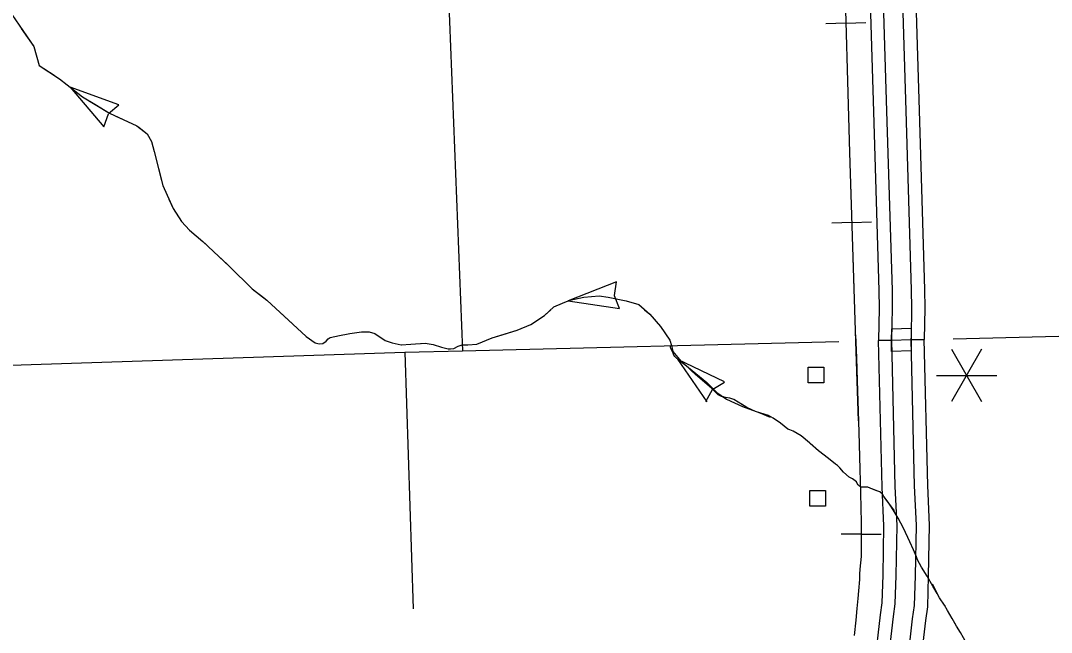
# Model space of a CAD drawing. Extents: x 1084508 to 1142749, y 1057638 to 1093403.
# Drawn here: x 1138356 to 1140500, y 1077517 to 1078789 of the extents above; entities that cross this region are included whole.
import ezdxf

# ---------------------------------------------------------------- set-up
doc = ezdxf.new("R2010")
doc.units = 0
for name, color, linetype in [('Level 10', 7, 'Continuous'), ('Level 2', 7, 'Continuous'), ('Level 40', 7, 'Continuous'), ('Level 43', 7, 'Continuous'), ('Level 48', 7, 'Continuous'), ('Level 5', 7, 'Continuous'), ('Level 56', 7, 'Continuous')]:
    doc.layers.add(name, color=color, linetype=linetype)

msp = doc.modelspace()

# ---------------------------------------------------------------- linework, layer by layer
at = {"layer": 'Level 10'}
for p, q in [((1140140.6, 1078123.6), (1140167.3, 1078124.3)), ((1140167.8, 1078124.3), (1140141.1, 1078123.6)), ((1140167.3, 1078124.3), (1140208.1, 1078125.4)), ((1140208.1, 1078125.4), (1140234.7, 1078126)), ((1140235.3, 1078125.9), (1140208.7, 1078125.3))]:
    msp.add_line(p, q, dxfattribs=at)
for points in [[(1140141.1, 1078123.6), (1140142.5, 1078191), (1140141.9, 1078227.7), (1140130.7, 1078599.3), (1140118.2, 1079008.1), (1140105.2, 1079421.1), (1140092.8, 1079829.9), (1140079.2, 1080235.8)], [(1140105.9, 1080236.7), (1140119.5, 1079830.8), (1140131.9, 1079421.9), (1140144.9, 1079009), (1140157.3, 1078600.1), (1140168.6, 1078228.3), (1140169.2, 1078191), (1140167.8, 1078124.3)], [(1140208.7, 1078125.3), (1140208.8, 1078132.7), (1140210, 1078190.9), (1140209.4, 1078229.3), (1140198.1, 1078601.3), (1140185.7, 1079010.2), (1140172.7, 1079423.2), (1140160.3, 1079832.1), (1140146.7, 1080237.9)], [(1140173.3, 1080238.8), (1140186.9, 1079833), (1140199.3, 1079424), (1140212.4, 1079011), (1140224.8, 1078602.1), (1140236, 1078229.9), (1140236.7, 1078190.8), (1140235.3, 1078125.9)], [(1140167.8, 1078100.7), (1140167.3, 1078124.3), (1140168, 1078147.8)], [(1140168, 1078147.8), (1140208.7, 1078149)], [(1140208.7, 1078149), (1140208.1, 1078125.4), (1140208.6, 1078101.9)], [(1140090, 1076681.9), (1140093.8, 1076886.6), (1140095.7, 1076990.8), (1140105.5, 1077118.4), (1140121.1, 1077300.8), (1140132.7, 1077450.8), (1140144.5, 1077553.2), (1140148.1, 1077578.4), (1140150, 1077635.7), (1140151.9, 1077738.5), (1140148.1, 1077819), (1140140.6, 1078123.6)], [(1140167.3, 1078124.3), (1140174.7, 1077820), (1140178.6, 1077738.9), (1140176.7, 1077635), (1140174.8, 1077576.1), (1140171, 1077549.8), (1140159.3, 1077448.3), (1140147.6, 1077298.6), (1140132.1, 1077116.3), (1140122.4, 1076989.5), (1140120.4, 1076886.1), (1140119.2, 1076817.9)], [(1140159.9, 1076814.7), (1140161.2, 1076885.3), (1140163.2, 1076987.5), (1140172.8, 1077113), (1140188.3, 1077295.3), (1140199.9, 1077444.4), (1140211.5, 1077544.6), (1140215.5, 1077572.6), (1140217.5, 1077634), (1140219.4, 1077739.5), (1140215.5, 1077821.4), (1140208.1, 1078125.4)], [(1140234.7, 1078126), (1140242.2, 1077822.4), (1140246.1, 1077739.9), (1140244.1, 1077633.3), (1140242.1, 1077570.2), (1140237.9, 1077541.2), (1140226.5, 1077441.8), (1140214.9, 1077293.1), (1140199.4, 1077110.8), (1140189.8, 1076986.3), (1140187.9, 1076884.8), (1140184.3, 1076691.1)], [(1140208.6, 1078101.9), (1140167.8, 1078100.7)]]:
    msp.add_lwpolyline(points, dxfattribs=at)
at = {"layer": 'Level 2'}
for points in [[(1140296.1, 1078127.4), (1140872.2, 1078141.5), (1140926.1, 1078143.1), (1142127.5, 1078176)], [(1135878.2, 1078005.5), (1137252.8, 1078038.6), (1137507.9, 1078044.9), (1137600.4, 1078047.9), (1139155.4, 1078099.4), (1139274.9, 1078102.4), (1140058.1, 1078121.6)]]:
    msp.add_lwpolyline(points, dxfattribs=at)
at = {"layer": 'Level 40'}
for p, q in [((1140072.4, 1078783.3), (1140031, 1078782.1)), ((1140072.4, 1078783.3), (1140113.8, 1078784.5)), ((1140084.7, 1078369.2), (1140043.3, 1078367.8)), ((1140084.7, 1078369.2), (1140126.2, 1078370.5)), ((1140104.4, 1077721.3), (1140063, 1077721.3)), ((1140104.4, 1077721.3), (1140145.8, 1077721.3))]:
    msp.add_line(p, q, dxfattribs=at)
for points in [[(1139818.2, 1087065.9), (1139820.6, 1086944), (1139826.5, 1086710.9), (1139840.1, 1086313.3), (1139853.1, 1085895.6), (1139865, 1085511), (1139877.8, 1085073.8), (1139888.5, 1084713.4), (1139903.9, 1084259), (1139915.7, 1083853.2), (1139928.1, 1083432.5), (1139941.1, 1083024.8), (1139954.1, 1082614.2), (1139967.1, 1082216.6), (1139980.7, 1081790), (1139991.4, 1081399.6), (1140004.9, 1080972.4), (1140017.3, 1080565.3), (1140029.7, 1080158.3), (1140042.7, 1079747.1), (1140054.5, 1079333.5), (1140068.1, 1078935.3), (1140080, 1078514.6), (1140092.9, 1078122.4)], [(1140029.7, 1080158.3), (1140042.7, 1079747.1), (1140054.5, 1079333.5), (1140068.1, 1078935.3), (1140080, 1078514.6), (1140093.6, 1078101.1), (1140097.9, 1077956.8)], [(1140092.4, 1078135.4), (1140094.4, 1078087.5), (1140095.9, 1078040.8), (1140097.9, 1077976.6), (1140099.6, 1077932.7), (1140101.8, 1077856.3), (1140102.7, 1077806.1), (1140104.4, 1077745.1), (1140104.4, 1077712.9), (1140104.1, 1077675.3), (1140103.6, 1077667.6), (1140102.4, 1077654.8), (1140101.3, 1077639.1), (1140100.7, 1077626.5), (1140098.7, 1077603.4), (1140097.3, 1077586.9), (1140095.3, 1077566.4), (1140093, 1077542.4), (1140090.2, 1077510.5)], [(1140092.4, 1078135.4), (1140094.4, 1078087.5), (1140095.9, 1078040.8), (1140097.9, 1077976.6), (1140099.6, 1077932.7), (1140101.8, 1077856.3), (1140102.7, 1077806.1), (1140104.4, 1077745.1), (1140104.4, 1077712.9), (1140104.1, 1077675.3), (1140103.6, 1077667.6), (1140102.4, 1077654.8), (1140101.3, 1077639.1), (1140100.7, 1077626.5), (1140098.7, 1077603.4), (1140097.3, 1077586.9), (1140095.3, 1077566.4), (1140093, 1077542.4), (1140090.2, 1077510.5)]]:
    msp.add_lwpolyline(points, dxfattribs=at)
at = {"layer": 'Level 43'}
for p, q in [((1138560.7, 1078613.9), (1138459.4, 1078650.4)), ((1138459.4, 1078650.4), (1138528.9, 1078568.1)), ((1138528.9, 1078568.1), (1138538.6, 1078595.1)), ((1138538.8, 1078595.4), (1138560.7, 1078613.9)), ((1139595.5, 1078245.4), (1139495.3, 1078206)), ((1139591.3, 1078217), (1139595.5, 1078245.4)), ((1139601.8, 1078190), (1139591.3, 1078216.6)), ((1139495.3, 1078206), (1139601.8, 1078190)), ((1139722.4, 1078084.7), (1139783.7, 1077996.1)), ((1139722.4, 1078084.7), (1139819.8, 1078038.6)), ((1139820.4, 1078036.5), (1139795.8, 1078021.8)), ((1139781.6, 1077996.5), (1139795.5, 1078021.5))]:
    msp.add_line(p, q, dxfattribs=at)
for points in [[(1138337.6, 1078801.4), (1138383.3, 1078734.6), (1138394.7, 1078695.6), (1138437.1, 1078667.9), (1138484.8, 1078630.3), (1138541, 1078596.4), (1138597.8, 1078570.1), (1138619.3, 1078553.5), (1138628.3, 1078537.7), (1138634, 1078516.3), (1138652.1, 1078445.8), (1138673.1, 1078398.1), (1138690.7, 1078371.2), (1138707.4, 1078353), (1138735, 1078329.7), (1138790.7, 1078277.3), (1138837.9, 1078231.1), (1138868.4, 1078207.2), (1138949.8, 1078131.9), (1138968.9, 1078119.1), (1138976.9, 1078116.7), (1138985, 1078117.6), (1138991.7, 1078122.4), (1138996, 1078127.2), (1138999.8, 1078130), (1139019.3, 1078133.8), (1139040.8, 1078138.1), (1139065.1, 1078141.5), (1139080.8, 1078141.5), (1139092.7, 1078138.1), (1139114.1, 1078123.4), (1139128.9, 1078118.6), (1139147.5, 1078114.8), (1139167.9, 1078115.7), (1139197.9, 1078118.1), (1139214.1, 1078115.3), (1139231.8, 1078109.5), (1139245.6, 1078106.2), (1139257.5, 1078106.7), (1139266.5, 1078111.9), (1139274.8, 1078114.8), (1139286.3, 1078114.3), (1139305.3, 1078115.7), (1139336.7, 1078129.1), (1139389.1, 1078145.3), (1139417.2, 1078157.2), (1139445.8, 1078175.8), (1139465.3, 1078193.4), (1139483, 1078201.5), (1139498.7, 1078207.2), (1139527.7, 1078213.9), (1139559.6, 1078216.3), (1139578, 1078213.9), (1139615.7, 1078206.3), (1139641.9, 1078198.2), (1139664.7, 1078178.2), (1139687.1, 1078152.9), (1139706.6, 1078124.3), (1139709.6, 1078113)], [(1138357.3, 1078772.6), (1138383.3, 1078734.6), (1138394.7, 1078695.6), (1138426.2, 1078675.1)], [(1138459.4, 1078650.4), (1138484.8, 1078630.3), (1138510.3, 1078614.9)], [(1138510.3, 1078614.9), (1138541, 1078596.4), (1138564.8, 1078585.4)], [(1138601.8, 1078567), (1138619.3, 1078553.5), (1138628.3, 1078537.7), (1138634, 1078516.3), (1138649.4, 1078456.3)], [(1138664.4, 1078417.8), (1138673.1, 1078398.1), (1138690.7, 1078371.2), (1138707.4, 1078353), (1138735, 1078329.7), (1138742.1, 1078323)], [(1138772.3, 1078294.6), (1138790.7, 1078277.3), (1138837.9, 1078231.1), (1138863.8, 1078210.8)], [(1139495.3, 1078206), (1139498.7, 1078207.2), (1139527.7, 1078213.9), (1139559.6, 1078216.3), (1139578, 1078213.9), (1139615.7, 1078206.3), (1139617.5, 1078205.7)], [(1139348.7, 1078132.8), (1139389.1, 1078145.3), (1139417.2, 1078157.2), (1139445.8, 1078175.8), (1139458.7, 1078187.4)], [(1139653.9, 1078187.7), (1139664.7, 1078178.2), (1139687.1, 1078152.9), (1139706.6, 1078124.3), (1139709.6, 1078113)], [(1138894.6, 1078183), (1138949.8, 1078131.9), (1138968.9, 1078119.1), (1138976.9, 1078116.7), (1138985, 1078117.6), (1138991.7, 1078122.4), (1138992.6, 1078123.4)], [(1139030.8, 1078136.1), (1139040.8, 1078138.1), (1139065.1, 1078141.5), (1139080.8, 1078141.5), (1139092.7, 1078138.1), (1139114.1, 1078123.4), (1139128.9, 1078118.6), (1139147.5, 1078114.8), (1139148.5, 1078114.8)], [(1139189.8, 1078117.5), (1139197.9, 1078118.1), (1139214.1, 1078115.3), (1139231.8, 1078109.5), (1139245.6, 1078106.2), (1139250.4, 1078106.4)], [(1139250.4, 1078106.4), (1139257.5, 1078106.7), (1139266.5, 1078111.9), (1139274.8, 1078114.8), (1139286.3, 1078114.3), (1139305.3, 1078115.7), (1139310.1, 1078117.8)], [(1140311.1, 1077516.8), (1140303, 1077529.9), (1140293.8, 1077545.4), (1140284.1, 1077562.3), (1140278.1, 1077573.6), (1140267.2, 1077588.6), (1140262.6, 1077597.8), (1140253.6, 1077612.6), (1140241.4, 1077633.4), (1140229.8, 1077652.5), (1140221.8, 1077667.8), (1140219.2, 1077674), (1140213, 1077688.6), (1140205.6, 1077704.7), (1140192.2, 1077733.4), (1140181.6, 1077753.9), (1140177.5, 1077761.3), (1140171, 1077771.5), (1140166.2, 1077779.3), (1140163.9, 1077781.9), (1140163.4, 1077783), (1140162.9, 1077784.4), (1140151.7, 1077799.5), (1140148.8, 1077804.4), (1140143.5, 1077808.7), (1140136.8, 1077811.1), (1140127.7, 1077814.5), (1140118.2, 1077819), (1140109.4, 1077819), (1140105.3, 1077819), (1140103, 1077819.5), (1140100.9, 1077821.1), (1140098.4, 1077823.4), (1140096.3, 1077826), (1140094.7, 1077829.9), (1140091.9, 1077832), (1140086.6, 1077835.9), (1140079.4, 1077839.6), (1140067.4, 1077850.2), (1140059.8, 1077859), (1140055.2, 1077863.4), (1140051.3, 1077866.8), (1140036.5, 1077878.6), (1140015.8, 1077894.5), (1139997.1, 1077910.7), (1139979.3, 1077925.5), (1139971.2, 1077930.1), (1139963.2, 1077935.2), (1139955.8, 1077937.9), (1139951.6, 1077939.3), (1139936.6, 1077951.6), (1139921.2, 1077962), (1139912, 1077967.7), (1139903, 1077970.7), (1139884.5, 1077976), (1139866.3, 1077984.6), (1139839.7, 1078000.8), (1139831.4, 1078004), (1139822, 1078005.4), (1139813.7, 1078007.5), (1139807, 1078010.7), (1139792.9, 1078024.3), (1139769.8, 1078044.4), (1139759.2, 1078053.4), (1139750.5, 1078061.5), (1139744.7, 1078067.3), (1139725.1, 1078083), (1139718.6, 1078088.3), (1139716.6, 1078090.3), (1139714.9, 1078093.3), (1139713.1, 1078097.3), (1139711.3, 1078102.4), (1139708.7, 1078107), (1139707.8, 1078109.5), (1139707.1, 1078113.2)], [(1139709.6, 1078113), (1139712.8, 1078101), (1139730, 1078080), (1139783.3, 1078036.6), (1139804.5, 1078015.7), (1139824, 1078001.8), (1139857.8, 1077986.6), (1139893.6, 1077973.2), (1139915.5, 1077964.2)], [(1139818, 1078006.4), (1139813.7, 1078007.5), (1139807, 1078010.7), (1139792.9, 1078024.3), (1139769.8, 1078044.4), (1139759.2, 1078053.4), (1139750.5, 1078061.5), (1139744.7, 1078067.3), (1139725.1, 1078083), (1139722.7, 1078085)], [(1139965, 1077934.1), (1139963.2, 1077935.2), (1139955.8, 1077937.9), (1139951.6, 1077939.3), (1139936.6, 1077951.6), (1139921.2, 1077962), (1139912, 1077967.7), (1139903, 1077970.7), (1139884.5, 1077976), (1139866.3, 1077984.6), (1139855.8, 1077991)], [(1140093.7, 1077830.6), (1140091.9, 1077832), (1140086.6, 1077835.9), (1140079.4, 1077839.6), (1140067.4, 1077850.2), (1140059.8, 1077859), (1140055.2, 1077863.4), (1140051.3, 1077866.8), (1140036.5, 1077878.6), (1140015.8, 1077894.5), (1139998.3, 1077909.7)], [(1140173.8, 1077769.8), (1140151.7, 1077799.5), (1140148.8, 1077804.4), (1140143.5, 1077808.7), (1140136.8, 1077811.1), (1140128.5, 1077814.2)], [(1140278.9, 1077571.9), (1140278.1, 1077573.6), (1140267.2, 1077588.6), (1140252.9, 1077617.3)], [(1140330.8, 1077482.3), (1140320.7, 1077499.2), (1140317.5, 1077505.5), (1140311.1, 1077516.8), (1140303, 1077529.9), (1140299.4, 1077535.9)]]:
    msp.add_lwpolyline(points, dxfattribs=at)
at = {"layer": 'Level 48'}
for p, q in [((1140355, 1078105.4), (1140292.2, 1077996.7)), ((1140292.2, 1078105.4), (1140355, 1077996.7)), ((1140260.8, 1078051), (1140386.4, 1078051))]:
    msp.add_line(p, q, dxfattribs=at)
at = {"layer": 'Level 5'}
for points in [[(1139244.1, 1078893.2), (1139274.9, 1078102.4)], [(1139155.4, 1078099.4), (1139172.9, 1077565.5)]]:
    msp.add_lwpolyline(points, dxfattribs=at)
at = {"layer": 'Level 56'}
for points in [[(1139994.1, 1078035.8), (1139994.1, 1078068.5), (1140026.9, 1078068.5), (1140026.9, 1078035.8)], [(1139997.7, 1077779.3), (1139997.7, 1077812), (1140030.4, 1077812), (1140030.4, 1077779.3)]]:
    msp.add_lwpolyline(points, close=True, dxfattribs=at)

doc.saveas('drawing.dxf')
